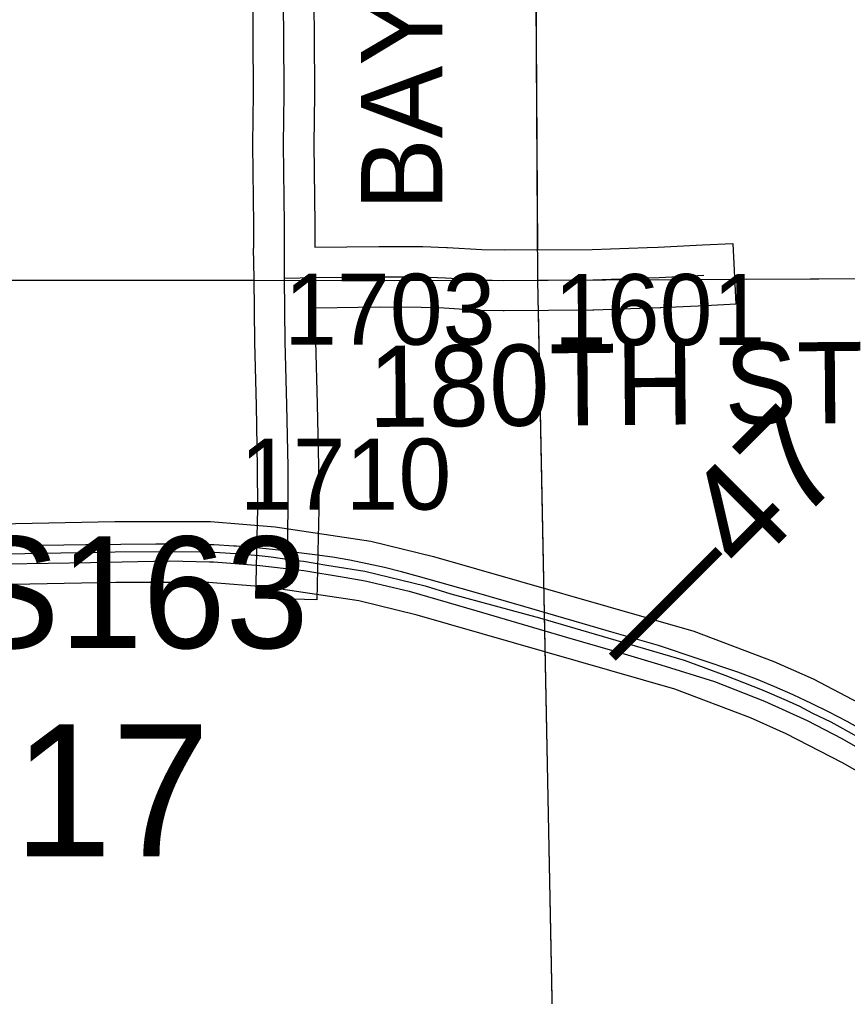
# Model space of a CAD drawing. Extents: x 23.6 to 68.7, y -63 to -29.
# Drawn here: x 34.111 to 34.927, y -42.413 to -41.451 of the extents above; entities that cross this region are included whole.
import ezdxf

# ---------------------------------------------------------------- set-up
doc = ezdxf.new("R2010")
doc.units = 0
for name, color, linetype in [('tdCoDivCarto', 7, 'Continuous'), ('tdCoPriCL', 7, 'Continuous'), ('tdCoPriDiv', 7, 'Continuous'), ('tdCoPrimary', 7, 'Continuous'), ('tdCoSecRdNmbr', 7, 'Continuous'), ('tdCoSecRdTxt', 7, 'Continuous'), ('tdCoSecRteBand', 7, 'Continuous'), ('tdCoSecRteCL', 7, 'Continuous'), ('tdCoSectLine', 7, 'Continuous'), ('tdCoSectLinePart', 7, 'Continuous'), ('tdCoSectNmbr', 7, 'Continuous'), ('tdCoStrucPriMaintName', 7, 'Continuous'), ('tdCoSurfGravel', 7, 'Continuous'), ('tdStHwyPriRefPost1', 7, 'Continuous')]:
    doc.layers.add(name, color=color, linetype=linetype)

msp = doc.modelspace()

# ---------------------------------------------------------------- linework, layer by layer
at = {"layer": 'tdCoDivCarto'}
for p, q in [((34.11106, -41.9693), (34.05533, -41.97053)), ((34.17642, -41.96831), (34.11106, -41.9693)), ((34.24522, -41.96757), (34.17642, -41.96831)), ((34.26444, -41.96738), (34.24522, -41.96757)), ((34.28367, -41.96761), (34.26444, -41.96738)), ((34.29878, -41.96813), (34.28367, -41.96761)), ((34.30289, -41.96827), (34.29878, -41.96813)), ((34.32208, -41.96934), (34.30289, -41.96827)), ((34.32464, -41.96954), (34.32208, -41.96934)), ((34.34125, -41.97084), (34.32464, -41.96954)), ((34.36038, -41.97275), (34.34125, -41.97084)), ((34.37492, -41.97456), (34.36038, -41.97275)), ((34.37569, -41.97465), (34.37492, -41.97456)), ((34.40206, -41.97793), (34.37569, -41.97465)), ((34.09753, -41.98706), (34.18088, -41.98558)), ((34.18088, -41.98558), (34.25881, -41.98385)), ((34.25881, -41.98385), (34.29826, -41.98498)), ((34.29826, -41.98498), (34.30197, -41.98508)), ((34.30197, -41.98508), (34.32333, -41.98669)), ((34.41928, -41.98044), (34.40206, -41.97793)), ((34.43643, -41.98339), (34.41928, -41.98044)), ((34.45351, -41.98676), (34.43643, -41.98339)), ((34.32333, -41.98669), (34.34784, -41.98853)), ((34.34784, -41.98853), (34.3737, -41.99147)), ((34.3737, -41.99147), (34.37452, -41.99157)), ((34.37452, -41.99157), (34.39124, -41.99347)), ((34.39124, -41.99347), (34.43094, -42.00013)), ((34.47049, -41.99055), (34.45351, -41.98676)), ((34.48738, -41.99476), (34.47049, -41.99055)), ((34.50416, -41.99938), (34.48738, -41.99476)), ((34.43094, -42.00013), (34.45166, -42.00358)), ((34.45166, -42.00358), (34.49481, -42.01394)), ((34.55668, -42.01418), (34.50416, -41.99938)), ((34.49481, -42.01394), (34.5614, -42.03317)), ((34.60773, -42.02897), (34.55668, -42.01418)), ((34.5614, -42.03317), (34.65092, -42.05931)), ((34.69676, -42.05487), (34.60773, -42.02897)), ((34.65092, -42.05931), (34.70985, -42.07657)), ((34.7404, -42.0672), (34.69676, -42.05487)), ((34.81868, -42.09353), (34.7404, -42.0672)), ((34.70985, -42.07657), (34.7429, -42.08644)), ((34.7429, -42.08644), (34.79567, -42.10296)), ((34.83702, -42.10065), (34.81868, -42.09353)), ((34.85521, -42.10817), (34.83702, -42.10065)), ((34.79567, -42.10296), (34.84499, -42.1222)), ((34.87322, -42.11608), (34.85521, -42.10817)), ((34.89107, -42.12437), (34.87322, -42.11608)), ((34.84499, -42.1222), (34.88692, -42.14118)), ((34.90873, -42.13305), (34.89107, -42.12437)), ((34.9262, -42.14211), (34.90873, -42.13305)), ((34.88692, -42.14118), (34.9212, -42.15894)), ((34.9451, -42.15275), (34.9262, -42.14211)), ((34.9212, -42.15894), (34.95819, -42.18015))]:
    msp.add_line(p, q, dxfattribs=at)
for points in [[(34.29878, -41.96813), (34.28367, -41.96761), (34.26444, -41.96738), (34.24522, -41.96757), (34.17642, -41.96831), (34.11106, -41.9693), (34.05533, -41.97053), (33.95644, -41.973), (33.90247, -41.97416)], [(34.29878, -41.96813), (34.28367, -41.96761), (34.26444, -41.96738), (34.24522, -41.96757), (34.17642, -41.96831), (34.11106, -41.9693), (34.05533, -41.97053), (33.95644, -41.973), (33.90247, -41.97416)], [(34.29878, -41.96813), (34.28367, -41.96761), (34.26444, -41.96738), (34.24522, -41.96757), (34.17642, -41.96831), (34.11106, -41.9693), (34.05533, -41.97053), (33.95644, -41.973), (33.90247, -41.97416)], [(34.32464, -41.96954), (34.32208, -41.96934), (34.30289, -41.96827), (34.29878, -41.96813)], [(34.32464, -41.96954), (34.32208, -41.96934), (34.30289, -41.96827), (34.29878, -41.96813)], [(34.32464, -41.96954), (34.32208, -41.96934), (34.30289, -41.96827), (34.29878, -41.96813)], [(34.37569, -41.97465), (34.37492, -41.97456), (34.36038, -41.97275), (34.34125, -41.97084), (34.32464, -41.96954)], [(34.37569, -41.97465), (34.37492, -41.97456), (34.36038, -41.97275), (34.34125, -41.97084), (34.32464, -41.96954)], [(34.37569, -41.97465), (34.37492, -41.97456), (34.36038, -41.97275), (34.34125, -41.97084), (34.32464, -41.96954)], [(34.9451, -42.15275), (34.9262, -42.14211), (34.90873, -42.13305), (34.89107, -42.12437), (34.87322, -42.11608), (34.85521, -42.10817), (34.83702, -42.10065), (34.81868, -42.09353), (34.7404, -42.0672), (34.69676, -42.05487), (34.60773, -42.02897), (34.55668, -42.01418), (34.50416, -41.99938), (34.48738, -41.99476), (34.47049, -41.99055), (34.45351, -41.98676), (34.43643, -41.98339), (34.41928, -41.98044), (34.40206, -41.97793), (34.37569, -41.97465)], [(34.9451, -42.15275), (34.9262, -42.14211), (34.90873, -42.13305), (34.89107, -42.12437), (34.87322, -42.11608), (34.85521, -42.10817), (34.83702, -42.10065), (34.81868, -42.09353), (34.7404, -42.0672), (34.69676, -42.05487), (34.60773, -42.02897), (34.55668, -42.01418), (34.50416, -41.99938), (34.48738, -41.99476), (34.47049, -41.99055), (34.45351, -41.98676), (34.43643, -41.98339), (34.41928, -41.98044), (34.40206, -41.97793), (34.37569, -41.97465)], [(34.9451, -42.15275), (34.9262, -42.14211), (34.90873, -42.13305), (34.89107, -42.12437), (34.87322, -42.11608), (34.85521, -42.10817), (34.83702, -42.10065), (34.81868, -42.09353), (34.7404, -42.0672), (34.69676, -42.05487), (34.60773, -42.02897), (34.55668, -42.01418), (34.50416, -41.99938), (34.48738, -41.99476), (34.47049, -41.99055), (34.45351, -41.98676), (34.43643, -41.98339), (34.41928, -41.98044), (34.40206, -41.97793), (34.37569, -41.97465)], [(33.90286, -41.99197), (33.90392, -41.99195), (33.95795, -41.99075), (34.01862, -41.98853), (34.09753, -41.98706), (34.18088, -41.98558), (34.25881, -41.98385), (34.29826, -41.98498)], [(33.90286, -41.99197), (33.90392, -41.99195), (33.95795, -41.99075), (34.01862, -41.98853), (34.09753, -41.98706), (34.18088, -41.98558), (34.25881, -41.98385), (34.29826, -41.98498)], [(33.90286, -41.99197), (33.90392, -41.99195), (33.95795, -41.99075), (34.01862, -41.98853), (34.09753, -41.98706), (34.18088, -41.98558), (34.25881, -41.98385), (34.29826, -41.98498)], [(34.29826, -41.98498), (34.30197, -41.98508), (34.32333, -41.98669)], [(34.29826, -41.98498), (34.30197, -41.98508), (34.32333, -41.98669)], [(34.29826, -41.98498), (34.30197, -41.98508), (34.32333, -41.98669)], [(34.32333, -41.98669), (34.34784, -41.98853), (34.3737, -41.99147)], [(34.32333, -41.98669), (34.34784, -41.98853), (34.3737, -41.99147)], [(34.32333, -41.98669), (34.34784, -41.98853), (34.3737, -41.99147)], [(34.3737, -41.99147), (34.37452, -41.99157), (34.39124, -41.99347), (34.43094, -42.00013), (34.45166, -42.00358), (34.49481, -42.01394), (34.5614, -42.03317), (34.65092, -42.05931), (34.70985, -42.07657), (34.7429, -42.08644), (34.79567, -42.10296), (34.84499, -42.1222), (34.88692, -42.14118), (34.9212, -42.15894), (34.95819, -42.18015), (34.99444, -42.20333), (35.02452, -42.22454), (35.05313, -42.24599), (35.08248, -42.2709), (35.09609, -42.28319)], [(34.3737, -41.99147), (34.37452, -41.99157), (34.39124, -41.99347), (34.43094, -42.00013), (34.45166, -42.00358), (34.49481, -42.01394), (34.5614, -42.03317), (34.65092, -42.05931), (34.70985, -42.07657), (34.7429, -42.08644), (34.79567, -42.10296), (34.84499, -42.1222), (34.88692, -42.14118), (34.9212, -42.15894), (34.95819, -42.18015), (34.99444, -42.20333), (35.02452, -42.22454), (35.05313, -42.24599), (35.08248, -42.2709), (35.09609, -42.28319)], [(34.3737, -41.99147), (34.37452, -41.99157), (34.39124, -41.99347), (34.43094, -42.00013), (34.45166, -42.00358), (34.49481, -42.01394), (34.5614, -42.03317), (34.65092, -42.05931), (34.70985, -42.07657), (34.7429, -42.08644), (34.79567, -42.10296), (34.84499, -42.1222), (34.88692, -42.14118), (34.9212, -42.15894), (34.95819, -42.18015), (34.99444, -42.20333), (35.02452, -42.22454), (35.05313, -42.24599), (35.08248, -42.2709), (35.09609, -42.28319)]]:
    msp.add_lwpolyline(points, dxfattribs=at)
at = {"layer": 'tdCoPriCL'}
msp.add_lwpolyline([(33.90224, -41.98071), (34.20541, -41.97522), (34.25615, -41.97489), (34.29816, -41.97522), (34.32369, -41.97683), (34.34696, -41.97877), (34.35892, -41.98007), (34.37436, -41.9823), (34.38122, -41.9833), (34.39072, -41.98427), (34.41386, -41.98815), (34.4511, -41.99408), (34.51066, -42.0087), (34.53606, -42.01657), (34.62312, -42.04016), (34.76581, -42.0819), (34.80571, -42.09641), (34.84259, -42.11093), (34.86617, -42.12121), (34.87947, -42.12726), (34.89217, -42.13392), (34.91031, -42.14239), (34.9363, -42.1569)], dxfattribs=at)
at = {"layer": 'tdCoPriDiv'}
for points in [[(32.80142, -41.96898), (33.3997, -41.96078), (33.5757, -41.95794), (33.83, -41.95268), (34.20508, -41.94521), (34.29926, -41.94521), (34.36272, -41.95029), (34.45708, -41.96464), (34.51872, -41.97977), (34.77519, -42.05336), (34.85412, -42.08321), (34.89269, -42.10029), (34.951, -42.13072)], [(34.94537, -42.19636), (34.92169, -42.18307), (34.86633, -42.15422), (34.83114, -42.13864), (34.7565, -42.11041), (34.50268, -42.03762), (34.44519, -42.0235), (34.35519, -42.00982), (34.29714, -42.0052), (34.20582, -42.0052), (33.833, -42.01261), (33.57726, -42.01792), (33.40059, -42.02077), (32.80136, -42.02898)]]:
    msp.add_lwpolyline(points, dxfattribs=at)
at = {"layer": 'tdCoPrimary'}
for points in [[(34.29878, -41.96813), (34.28367, -41.96761), (34.26444, -41.96738), (34.24522, -41.96757), (34.17642, -41.96831), (34.11106, -41.9693), (34.05533, -41.97053), (33.95644, -41.973), (33.90247, -41.97416)], [(34.29878, -41.96813), (34.28367, -41.96761), (34.26444, -41.96738), (34.24522, -41.96757), (34.17642, -41.96831), (34.11106, -41.9693), (34.05533, -41.97053), (33.95644, -41.973), (33.90247, -41.97416)], [(34.9451, -42.15275), (34.9262, -42.14211), (34.90873, -42.13305), (34.89107, -42.12437), (34.87322, -42.11608), (34.85521, -42.10817), (34.83702, -42.10065), (34.81868, -42.09353), (34.7404, -42.0672), (34.69676, -42.05487), (34.60773, -42.02897), (34.55668, -42.01418), (34.50416, -41.99938), (34.48738, -41.99476), (34.47049, -41.99055), (34.45351, -41.98676), (34.43643, -41.98339), (34.41928, -41.98044), (34.40206, -41.97793), (34.37569, -41.97465), (34.37492, -41.97456), (34.36038, -41.97275), (34.34125, -41.97084), (34.32464, -41.96954), (34.32208, -41.96934), (34.30289, -41.96827), (34.29878, -41.96813), (34.28367, -41.96761), (34.26444, -41.96738), (34.24522, -41.96757), (34.17642, -41.96831), (34.11106, -41.9693), (34.05533, -41.97053)], [(34.32464, -41.96954), (34.32208, -41.96934), (34.30289, -41.96827), (34.29878, -41.96813)], [(34.32464, -41.96954), (34.32208, -41.96934), (34.30289, -41.96827), (34.29878, -41.96813)], [(34.37569, -41.97465), (34.37492, -41.97456), (34.36038, -41.97275), (34.34125, -41.97084), (34.32464, -41.96954)], [(34.37569, -41.97465), (34.37492, -41.97456), (34.36038, -41.97275), (34.34125, -41.97084), (34.32464, -41.96954)], [(34.9451, -42.15275), (34.9262, -42.14211), (34.90873, -42.13305), (34.89107, -42.12437), (34.87322, -42.11608), (34.85521, -42.10817), (34.83702, -42.10065), (34.81868, -42.09353), (34.7404, -42.0672), (34.69676, -42.05487), (34.60773, -42.02897), (34.55668, -42.01418), (34.50416, -41.99938), (34.48738, -41.99476), (34.47049, -41.99055), (34.45351, -41.98676), (34.43643, -41.98339), (34.41928, -41.98044), (34.40206, -41.97793), (34.37569, -41.97465)], [(34.9451, -42.15275), (34.9262, -42.14211), (34.90873, -42.13305), (34.89107, -42.12437), (34.87322, -42.11608), (34.85521, -42.10817), (34.83702, -42.10065), (34.81868, -42.09353), (34.7404, -42.0672), (34.69676, -42.05487), (34.60773, -42.02897), (34.55668, -42.01418), (34.50416, -41.99938), (34.48738, -41.99476), (34.47049, -41.99055), (34.45351, -41.98676), (34.43643, -41.98339), (34.41928, -41.98044), (34.40206, -41.97793), (34.37569, -41.97465)], [(33.90286, -41.99197), (33.90392, -41.99195), (33.95795, -41.99075), (34.01862, -41.98853), (34.09753, -41.98706), (34.18088, -41.98558), (34.25881, -41.98385), (34.29826, -41.98498)], [(33.90286, -41.99197), (33.90392, -41.99195), (33.95795, -41.99075), (34.01862, -41.98853), (34.09753, -41.98706), (34.18088, -41.98558), (34.25881, -41.98385), (34.29826, -41.98498)], [(34.09753, -41.98706), (34.18088, -41.98558), (34.25881, -41.98385), (34.29826, -41.98498), (34.30197, -41.98508), (34.32333, -41.98669), (34.34784, -41.98853), (34.3737, -41.99147), (34.37452, -41.99157), (34.39124, -41.99347), (34.43094, -42.00013), (34.45166, -42.00358), (34.49481, -42.01394), (34.5614, -42.03317), (34.65092, -42.05931), (34.70985, -42.07657), (34.7429, -42.08644), (34.79567, -42.10296), (34.84499, -42.1222), (34.88692, -42.14118), (34.9212, -42.15894), (34.95819, -42.18015)], [(34.29826, -41.98498), (34.30197, -41.98508), (34.32333, -41.98669)], [(34.29826, -41.98498), (34.30197, -41.98508), (34.32333, -41.98669)], [(34.32333, -41.98669), (34.34784, -41.98853), (34.3737, -41.99147)], [(34.32333, -41.98669), (34.34784, -41.98853), (34.3737, -41.99147)], [(34.3737, -41.99147), (34.37452, -41.99157), (34.39124, -41.99347), (34.43094, -42.00013), (34.45166, -42.00358), (34.49481, -42.01394), (34.5614, -42.03317), (34.65092, -42.05931), (34.70985, -42.07657), (34.7429, -42.08644), (34.79567, -42.10296), (34.84499, -42.1222), (34.88692, -42.14118), (34.9212, -42.15894), (34.95819, -42.18015), (34.99444, -42.20333), (35.02452, -42.22454), (35.05313, -42.24599), (35.08248, -42.2709), (35.09609, -42.28319)], [(34.3737, -41.99147), (34.37452, -41.99157), (34.39124, -41.99347), (34.43094, -42.00013), (34.45166, -42.00358), (34.49481, -42.01394), (34.5614, -42.03317), (34.65092, -42.05931), (34.70985, -42.07657), (34.7429, -42.08644), (34.79567, -42.10296), (34.84499, -42.1222), (34.88692, -42.14118), (34.9212, -42.15894), (34.95819, -42.18015), (34.99444, -42.20333), (35.02452, -42.22454), (35.05313, -42.24599), (35.08248, -42.2709), (35.09609, -42.28319)]]:
    msp.add_lwpolyline(points, dxfattribs=at)
at = {"layer": 'tdCoSecRteBand'}
msp.add_lwpolyline([(34.40079, -41.40909), (34.40128, -41.46564), (34.40128, -41.46569), (34.40128, -41.46573), (34.40161, -41.5236), (34.40161, -41.52388), (34.40161, -41.52417), (34.40096, -41.57376), (34.40194, -41.65229), (34.40194, -41.65248), (34.40194, -41.65267), (34.40194, -41.67496), (34.40195, -41.67496), (34.402, -41.67496), (34.40205, -41.67496), (34.46502, -41.67414), (34.46527, -41.67414), (34.46553, -41.67414), (34.50729, -41.6743), (34.50775, -41.6743), (34.50822, -41.67432), (34.53173, -41.67514), (34.53212, -41.67516), (34.53252, -41.67518), (34.56661, -41.67728), (34.58843, -41.67775), (34.67503, -41.6771), (34.72918, -41.67514), (34.72928, -41.67514), (34.72937, -41.67514), (34.7401, -41.67482), (34.78372, -41.67269), (34.81368, -41.67123), (34.8166, -41.73116), (34.78663, -41.73262), (34.74274, -41.73476), (34.74246, -41.73477), (34.74218, -41.73478), (34.73125, -41.73511), (34.67677, -41.73708), (34.67634, -41.73709), (34.67591, -41.7371), (34.58844, -41.73775), (34.58801, -41.73776), (34.58757, -41.73775), (34.56472, -41.73725), (34.56412, -41.73724), (34.56352, -41.7372), (34.52923, -41.73509), (34.50658, -41.7343), (34.46555, -41.73414), (34.40288, -41.73496), (34.40241, -41.73496), (34.40241, -41.73514), (34.40276, -41.76752), (34.4044, -41.82943), (34.4044, -41.82954), (34.4044, -41.82966), (34.40555, -41.89065), (34.40556, -41.89087), (34.40556, -41.8911), (34.40572, -41.93286), (34.40572, -41.9332), (34.40572, -41.93355), (34.40492, -41.97513), (34.40492, -41.97522), (34.40492, -41.97531), (34.40489, -41.97629), (34.40451, -41.99228), (34.40379, -42.02227), (34.34381, -42.02084), (34.34453, -41.99085), (34.34491, -41.97484), (34.34491, -41.97482), (34.34491, -41.9748), (34.34493, -41.97389), (34.34572, -41.93275), (34.34556, -41.89156), (34.34441, -41.8309), (34.34277, -41.76887), (34.34277, -41.76863), (34.34276, -41.7684), (34.3421, -41.70586), (34.34161, -41.67595), (34.34178, -41.67595), (34.34178, -41.67578), (34.34194, -41.67578), (34.34194, -41.65285), (34.34096, -41.57413), (34.34095, -41.57374), (34.34096, -41.57336), (34.34161, -41.52366), (34.34128, -41.46612), (34.34079, -41.40944)], dxfattribs=at)
at = {"layer": 'tdCoSecRteCL'}
for points in [[(34.3721, -41.70546), (34.37194, -41.69064), (34.37194, -41.65267), (34.37095, -41.57375), (34.37161, -41.52377), (34.37128, -41.4659), (34.37079, -41.40918), (34.37095, -41.3403), (34.37079, -41.28259), (34.37161, -41.21371), (34.37145, -41.1708), (34.37161, -41.08728), (34.37079, -41.035), (34.36997, -40.94721), (34.37013, -40.91794), (34.3698, -40.82703), (34.37046, -40.75124), (34.3698, -40.73036), (34.36915, -40.72526), (34.36905, -40.72322), (34.36912, -40.72118), (34.3683, -40.70574)], [(34.3721, -41.70546), (34.40244, -41.70496), (34.46541, -41.70414), (34.50717, -41.7043), (34.53068, -41.70512), (34.56537, -41.70726), (34.58822, -41.70775), (34.67568, -41.7071), (34.73026, -41.70512), (34.74128, -41.70479), (34.78518, -41.70266)], [(34.37452, -41.99157), (34.3749, -41.97556), (34.37492, -41.97456), (34.37572, -41.93297), (34.37556, -41.89122), (34.37441, -41.83022), (34.37276, -41.76808), (34.3721, -41.70546)]]:
    msp.add_lwpolyline(points, dxfattribs=at)
at = {"layer": 'tdCoSectLine'}
for points in [[(34.61522, -40.70772), (34.62144, -41.70749)], [(33.61995, -41.70765), (34.62144, -41.70749)], [(34.62144, -41.70749), (35.62857, -41.70269), (35.63667, -41.70263)], [(34.62144, -41.70749), (34.64127, -42.71083)]]:
    msp.add_lwpolyline(points, dxfattribs=at)
at = {"layer": 'tdCoSectLinePart'}
for points in [[(34.61541, -40.73771), (34.62125, -41.6775)], [(34.8273, -41.70651), (35.61008, -41.70278)], [(33.92844, -41.7076), (34.34187, -41.70754)], [(34.62203, -41.73747), (34.64068, -42.68075)]]:
    msp.add_lwpolyline(points, dxfattribs=at)
at = {"layer": 'tdCoSurfGravel'}
for points in [[(34.37452, -41.99157), (34.3749, -41.97556), (34.37492, -41.97456), (34.37572, -41.93297), (34.37556, -41.89122), (34.37441, -41.83022), (34.37276, -41.76808), (34.3721, -41.70546), (34.37194, -41.69064), (34.37194, -41.65267), (34.37095, -41.57375), (34.37161, -41.52377), (34.37128, -41.4659), (34.37079, -41.40918)], [(34.3721, -41.70546), (34.40244, -41.70496), (34.46541, -41.70414), (34.50717, -41.7043), (34.53068, -41.70512), (34.56537, -41.70726), (34.58822, -41.70775), (34.67568, -41.7071), (34.73026, -41.70512), (34.74128, -41.70479), (34.78518, -41.70266)]]:
    msp.add_lwpolyline(points, dxfattribs=at)

# ---------------------------------------------------------------- texts
at = {"layer": 'tdCoSecRdNmbr'}
for s, rotation, p in [('1703', 0.02712, (34.37166, -41.77115)), ('1601', 0.02733, (34.6375, -41.77152)), ('1710', 0.02708, (34.32814, -41.93358))]:
    msp.add_text(s, height=0.07, rotation=rotation, dxfattribs=at).set_placement(p)
at = {"layer": 'tdCoSecRdTxt'}
for s, rotation, p in [('BAYARD AVE', 90, (34.52746, -41.63897)), ('180TH ST', 0.46186, (34.45492, -41.85211))]:
    msp.add_text(s, height=0.08, rotation=rotation, dxfattribs=at).set_placement(p)
at = {"layer": 'tdCoSectNmbr'}
msp.add_text('17', height=0.13, rotation=0.02685, dxfattribs=at).set_placement((34.10528, -42.27503))
at = {"layer": 'tdCoStrucPriMaintName'}
msp.add_text('62462S163', height=0.11, dxfattribs=at).set_placement((33.64333, -42.06996))
msp.add_text('62462S163', height=0.11, dxfattribs=at).set_placement((33.64333, -42.06996))
msp.add_text('62462S163', height=0.11, dxfattribs=at).set_placement((33.64333, -42.06996))
at = {"layer": 'tdStHwyPriRefPost1'}
msp.add_text('‒‒47', height=0.1, rotation=45, dxfattribs=at).set_placement((34.72101, -42.10495))

doc.saveas('drawing.dxf')
